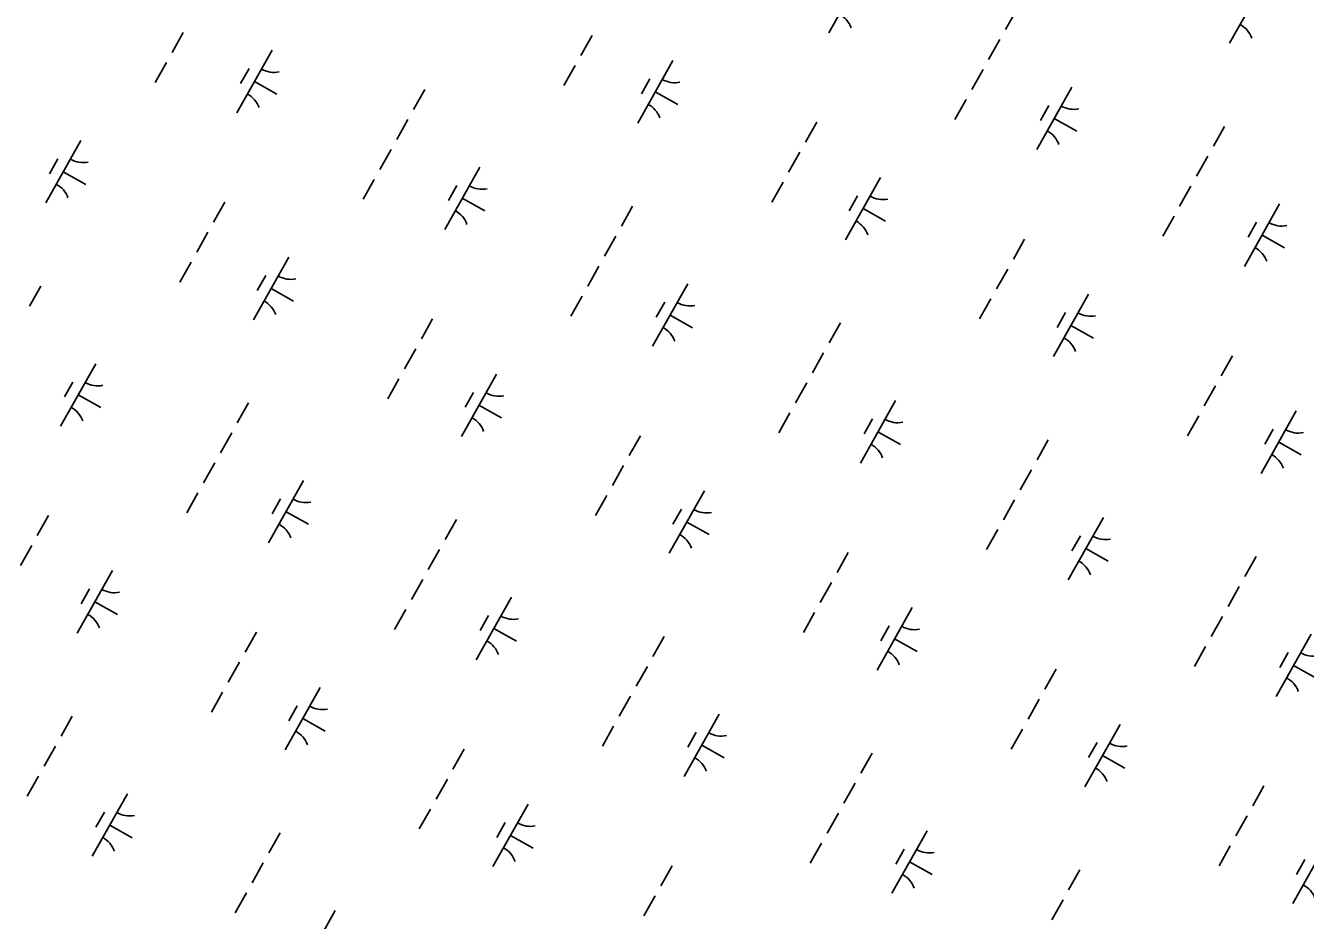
# Model space of a CAD drawing. Extents: x 3913936 to 3933962, y 195330 to 217741.
# Drawn here: x 3918742 to 3919635, y 202394 to 203019 of the extents above; entities that cross this region are included whole.
import ezdxf

# ---------------------------------------------------------------- set-up
doc = ezdxf.new("R2010")
doc.units = 0
doc.layers.add('V-WETL-SWMP', color=7, linetype='Continuous')

msp = doc.modelspace()

# ---------------------------------------------------------------- linework, layer by layer
at = {"layer": 'V-WETL-SWMP'}
for p, q in [((3919327.2, 203057.18), (3919302.69, 203013.59)), ((3919606.8, 203049.96), (3919582.3, 203006.37)), ((3919433.79, 203029.86), (3919425.95, 203015.92)), ((3918852.3, 203013.79), (3918844.46, 202999.84)), ((3919137.49, 203011.78), (3919129.65, 202997.83)), ((3919422.03, 203008.94), (3919414.19, 202994.99)), ((3918914.23, 203001.44), (3918889.72, 202957.85)), ((3919193.83, 202994.22), (3919169.33, 202950.63)), ((3918840.54, 202992.87), (3918832.7, 202978.92)), ((3918898.19, 202988.65), (3918892.31, 202978.19)), ((3919125.73, 202990.86), (3919117.89, 202976.91)), ((3919410.27, 202988.02), (3919402.43, 202974.07)), ((3918901.98, 202979.64), (3918917.67, 202970.82)), ((3919177.79, 202981.44), (3919171.91, 202970.98)), ((3919020.82, 202974.12), (3919012.98, 202960.17)), ((3919181.58, 202972.42), (3919197.27, 202963.6)), ((3919398.51, 202967.1), (3919390.67, 202953.15)), ((3919472.19, 202975.67), (3919447.69, 202932.08)), ((3919456.16, 202962.89), (3919450.28, 202952.43)), ((3919009.06, 202953.2), (3919001.22, 202939.25)), ((3919294.25, 202951.19), (3919286.41, 202937.25)), ((3919459.94, 202953.88), (3919475.63, 202945.05)), ((3919578.79, 202948.35), (3919570.94, 202934.41)), ((3918780.86, 202938.48), (3918756.36, 202894.89)), ((3918997.3, 202932.28), (3918989.46, 202918.33)), ((3918764.82, 202925.7), (3918758.94, 202915.23)), ((3919282.49, 202930.27), (3919274.65, 202916.32)), ((3919567.02, 202927.43), (3919559.18, 202913.48)), ((3918768.61, 202916.68), (3918784.3, 202907.86)), ((3919059.22, 202919.93), (3919034.72, 202876.34)), ((3918985.54, 202911.36), (3918977.7, 202897.41)), ((3919043.19, 202907.15), (3919037.31, 202896.69)), ((3919270.73, 202909.35), (3919262.89, 202895.4)), ((3919338.83, 202912.71), (3919314.32, 202869.12)), ((3919555.26, 202906.51), (3919547.42, 202892.56)), ((3918881.28, 202895.45), (3918873.44, 202881.5)), ((3919046.97, 202898.13), (3919062.66, 202889.31)), ((3919322.79, 202899.93), (3919316.91, 202889.47)), ((3919165.82, 202892.61), (3919157.98, 202878.67)), ((3919326.57, 202890.92), (3919342.27, 202882.1)), ((3919617.19, 202894.16), (3919592.69, 202850.57)), ((3919543.5, 202885.59), (3919535.66, 202871.64)), ((3919601.16, 202881.38), (3919595.27, 202870.92)), ((3918869.52, 202874.53), (3918861.68, 202860.58)), ((3919154.06, 202871.69), (3919146.21, 202857.74)), ((3919439.25, 202869.68), (3919431.41, 202855.74)), ((3919604.94, 202872.37), (3919620.63, 202863.55)), ((3918857.76, 202853.61), (3918849.92, 202839.66)), ((3918925.86, 202856.97), (3918901.35, 202813.38)), ((3919142.29, 202850.77), (3919134.45, 202836.82)), ((3918909.82, 202844.19), (3918903.94, 202833.73)), ((3919427.49, 202848.76), (3919419.65, 202834.82)), ((3918752.85, 202836.87), (3918745.01, 202822.92)), ((3918913.61, 202835.17), (3918929.3, 202826.35)), ((3919204.22, 202838.42), (3919179.72, 202794.83)), ((3919130.53, 202829.85), (3919122.69, 202815.9)), ((3919188.19, 202825.64), (3919182.31, 202815.18)), ((3919415.73, 202827.84), (3919407.89, 202813.89)), ((3919483.82, 202831.2), (3919459.32, 202787.61)), ((3919191.97, 202816.63), (3919207.66, 202807.8)), ((3919467.79, 202818.42), (3919461.91, 202807.96)), ((3919026.28, 202813.94), (3919018.44, 202800)), ((3919310.81, 202811.1), (3919302.97, 202797.16)), ((3919471.57, 202809.41), (3919487.26, 202800.59)), ((3919014.52, 202793.02), (3919006.68, 202779.07)), ((3919299.05, 202790.18), (3919291.21, 202776.24)), ((3918791.25, 202782.68), (3918766.75, 202739.09)), ((3919584.24, 202788.17), (3919576.4, 202774.23)), ((3919002.76, 202772.1), (3918994.92, 202758.15)), ((3919070.85, 202775.46), (3919046.35, 202731.87)), ((3918775.22, 202769.9), (3918769.34, 202759.44)), ((3919054.82, 202762.68), (3919048.94, 202752.22)), ((3919287.29, 202769.26), (3919279.45, 202755.31)), ((3919572.48, 202767.25), (3919564.64, 202753.31)), ((3918779, 202760.88), (3918794.69, 202752.06)), ((3918897.84, 202755.36), (3918890, 202741.42)), ((3919058.6, 202753.67), (3919074.29, 202744.85)), ((3919349.22, 202756.91), (3919324.72, 202713.32)), ((3919275.53, 202748.34), (3919267.69, 202734.39)), ((3919333.18, 202744.13), (3919327.3, 202733.67)), ((3919560.72, 202746.33), (3919552.88, 202732.38)), ((3919628.82, 202749.69), (3919604.32, 202706.1)), ((3919336.97, 202735.12), (3919352.66, 202726.3)), ((3919612.78, 202736.91), (3919606.9, 202726.45)), ((3918886.08, 202734.44), (3918878.24, 202720.49)), ((3919171.28, 202732.43), (3919163.44, 202718.49)), ((3919455.81, 202729.59), (3919447.97, 202715.65)), ((3919616.57, 202727.9), (3919632.26, 202719.08)), ((3918874.32, 202713.52), (3918866.48, 202699.57)), ((3919159.51, 202711.51), (3919151.67, 202697.57)), ((3919444.05, 202708.67), (3919436.21, 202694.73)), ((3918936.25, 202701.17), (3918911.75, 202657.58)), ((3918862.56, 202692.6), (3918854.72, 202678.65)), ((3919147.75, 202690.59), (3919139.91, 202676.64)), ((3919215.85, 202693.95), (3919191.35, 202650.36)), ((3918920.21, 202688.39), (3918914.33, 202677.93)), ((3919199.82, 202681.17), (3919193.94, 202670.71)), ((3919432.29, 202687.75), (3919424.45, 202673.8)), ((3918758.31, 202676.69), (3918750.47, 202662.75)), ((3918924, 202679.38), (3918939.69, 202670.56)), ((3919042.84, 202673.85), (3919035, 202659.91)), ((3919203.6, 202672.16), (3919219.29, 202663.34)), ((3919494.22, 202675.4), (3919469.72, 202631.81)), ((3919420.53, 202666.83), (3919412.69, 202652.88)), ((3918746.55, 202655.77), (3918738.71, 202641.82)), ((3919478.18, 202662.62), (3919472.3, 202652.16)), ((3919031.08, 202652.93), (3919023.24, 202638.99)), ((3919316.27, 202650.92), (3919308.43, 202636.98)), ((3919481.97, 202653.61), (3919497.66, 202644.79)), ((3919600.81, 202648.08), (3919592.97, 202634.14)), ((3918802.88, 202638.21), (3918778.38, 202594.62)), ((3919019.32, 202632.01), (3919011.48, 202618.06)), ((3919304.51, 202630), (3919296.67, 202616.06)), ((3918786.85, 202625.43), (3918780.97, 202614.97)), ((3919081.25, 202619.66), (3919056.75, 202576.07)), ((3919589.05, 202627.16), (3919581.21, 202613.22)), ((3918790.63, 202616.42), (3918806.32, 202607.6)), ((3919007.56, 202611.09), (3918999.72, 202597.14)), ((3919360.85, 202612.44), (3919336.35, 202568.85)), ((3919065.21, 202606.88), (3919059.33, 202596.42)), ((3919292.75, 202609.08), (3919284.91, 202595.14)), ((3919577.29, 202606.24), (3919569.45, 202592.3)), ((3918903.3, 202595.18), (3918895.46, 202581.24)), ((3919069, 202597.87), (3919084.69, 202589.05)), ((3919187.84, 202592.34), (3919180, 202578.4)), ((3919344.81, 202599.66), (3919338.93, 202589.2)), ((3919639.22, 202593.89), (3919614.71, 202550.3)), ((3919348.6, 202590.65), (3919364.29, 202581.83)), ((3919565.53, 202585.32), (3919557.69, 202571.37)), ((3918891.54, 202574.26), (3918883.7, 202560.32)), ((3919623.18, 202581.11), (3919617.3, 202570.65)), ((3919176.08, 202571.42), (3919168.24, 202557.48)), ((3919461.27, 202569.42), (3919453.43, 202555.47)), ((3919626.97, 202572.1), (3919642.66, 202563.28)), ((3918947.88, 202556.7), (3918923.38, 202513.11)), ((3918879.78, 202553.34), (3918871.94, 202539.39)), ((3919164.32, 202550.5), (3919156.48, 202536.56)), ((3919449.51, 202548.49), (3919441.67, 202534.55)), ((3918931.84, 202543.92), (3918925.96, 202533.46)), ((3918774.87, 202536.6), (3918767.03, 202522.66)), ((3918935.63, 202534.91), (3918951.32, 202526.09)), ((3919152.56, 202529.58), (3919144.72, 202515.63)), ((3919226.25, 202538.15), (3919201.75, 202494.56)), ((3919505.85, 202530.93), (3919481.35, 202487.35)), ((3919210.21, 202525.37), (3919204.33, 202514.91)), ((3919437.75, 202527.57), (3919429.91, 202513.63)), ((3918763.11, 202515.68), (3918755.27, 202501.74)), ((3919048.3, 202513.67), (3919040.46, 202499.73)), ((3919214, 202516.36), (3919229.69, 202507.54)), ((3919489.81, 202518.15), (3919483.93, 202507.69)), ((3919332.84, 202510.84), (3919325, 202496.89)), ((3919493.6, 202509.14), (3919509.29, 202500.32)), ((3918751.35, 202494.76), (3918743.51, 202480.81)), ((3919036.54, 202492.75), (3919028.7, 202478.81)), ((3919321.08, 202489.91), (3919313.24, 202475.97)), ((3919606.27, 202487.91), (3919598.43, 202473.96)), ((3918813.28, 202482.41), (3918788.78, 202438.82)), ((3918797.24, 202469.63), (3918791.36, 202459.17)), ((3919024.78, 202471.83), (3919016.94, 202457.89)), ((3919092.88, 202475.19), (3919068.38, 202431.6)), ((3919309.32, 202468.99), (3919301.48, 202455.05)), ((3919594.51, 202466.99), (3919586.67, 202453.04)), ((3918801.03, 202460.62), (3918816.72, 202451.8)), ((3919076.84, 202462.41), (3919070.96, 202451.95)), ((3918919.87, 202455.09), (3918912.03, 202441.15)), ((3919080.63, 202453.4), (3919096.32, 202444.58)), ((3919371.24, 202456.64), (3919346.74, 202413.06)), ((3919650.85, 202449.42), (3919626.34, 202405.84)), ((3919297.56, 202448.07), (3919289.72, 202434.12)), ((3919355.21, 202443.86), (3919349.33, 202433.4)), ((3919582.75, 202446.06), (3919574.91, 202432.12)), ((3918908.11, 202434.17), (3918900.27, 202420.23)), ((3919193.3, 202432.17), (3919185.46, 202418.22)), ((3919358.99, 202434.85), (3919374.68, 202426.03)), ((3919634.81, 202436.64), (3919628.93, 202426.18)), ((3919477.84, 202429.33), (3919470, 202415.38)), ((3918896.35, 202413.25), (3918888.51, 202399.31)), ((3919181.54, 202411.24), (3919173.7, 202397.3)), ((3919466.08, 202408.4), (3919458.24, 202394.46)), ((3918958.28, 202400.9), (3918933.77, 202357.31))]:
    msp.add_line(p, q, dxfattribs=at)
for centre, start, end in [((3919301.62, 203011.19), 19.88608, 61.42973), ((3919581.22, 203003.97), 19.88608, 61.42973), ((3918915.72, 203003.61), 239.88608, 281.42974), ((3919195.32, 202996.39), 239.88608, 281.42974), ((3918888.65, 202955.45), 19.88608, 61.42973), ((3919168.25, 202948.23), 19.88608, 61.42973), ((3919473.68, 202977.84), 239.88608, 281.42974), ((3919446.61, 202929.68), 19.88608, 61.42973), ((3918782.35, 202940.65), 239.88608, 281.42974), ((3918755.28, 202892.49), 19.88608, 61.42973), ((3919060.72, 202922.1), 239.88608, 281.42974), ((3919340.32, 202914.88), 239.88608, 281.42974), ((3919033.65, 202873.94), 19.88608, 61.42973), ((3919313.25, 202866.72), 19.88608, 61.42973), ((3919618.68, 202896.33), 239.88608, 281.42974), ((3919591.61, 202848.17), 19.88608, 61.42973), ((3918927.35, 202859.14), 239.88608, 281.42974), ((3918900.28, 202810.98), 19.88608, 61.42973), ((3919205.71, 202840.59), 239.88608, 281.42974), ((3919485.31, 202833.37), 239.88608, 281.42974), ((3919178.64, 202792.43), 19.88608, 61.42973), ((3919458.24, 202785.21), 19.88608, 61.42973), ((3918792.74, 202784.85), 239.88608, 281.42974), ((3919072.35, 202777.63), 239.88608, 281.42974), ((3918765.67, 202736.69), 19.88608, 61.42973), ((3919045.28, 202729.47), 19.88608, 61.42973), ((3919350.71, 202759.08), 239.88608, 281.42974), ((3919630.31, 202751.86), 239.88608, 281.42974), ((3919323.64, 202710.92), 19.88608, 61.42973), ((3919603.24, 202703.7), 19.88608, 61.42973), ((3918937.74, 202703.34), 239.88608, 281.42974), ((3919217.34, 202696.12), 239.88608, 281.42974), ((3918910.67, 202655.18), 19.88608, 61.42973), ((3919190.27, 202647.96), 19.88608, 61.42973), ((3919495.71, 202677.57), 239.88608, 281.42974), ((3919468.64, 202629.41), 19.88608, 61.42973), ((3918804.37, 202640.38), 239.88608, 281.42974), ((3918777.3, 202592.22), 19.88608, 61.42973), ((3919082.74, 202621.83), 239.88608, 281.42974), ((3919362.34, 202614.61), 239.88608, 281.42974), ((3919055.67, 202573.67), 19.88608, 61.42973), ((3919335.27, 202566.45), 19.88608, 61.42973), ((3919640.71, 202596.06), 239.88608, 281.42974), ((3919613.64, 202547.9), 19.88608, 61.42973), ((3918949.37, 202558.87), 239.88608, 281.42974), ((3918922.3, 202510.71), 19.88608, 61.42973), ((3919227.74, 202540.32), 239.88608, 281.42974), ((3919507.34, 202533.1), 239.88608, 281.42974), ((3919200.67, 202492.16), 19.88608, 61.42973), ((3919480.27, 202484.94), 19.88608, 61.42973), ((3918814.77, 202484.58), 239.88608, 281.42974), ((3919094.37, 202477.36), 239.88608, 281.42974), ((3918787.7, 202436.42), 19.88608, 61.42973), ((3919067.3, 202429.2), 19.88608, 61.42973), ((3919372.74, 202458.81), 239.88608, 281.42974), ((3919345.67, 202410.65), 19.88608, 61.42973), ((3919625.27, 202403.43), 19.88608, 61.42973)]:
    msp.add_arc(centre, 17.62, start, end, dxfattribs=at)

doc.saveas('drawing.dxf')
